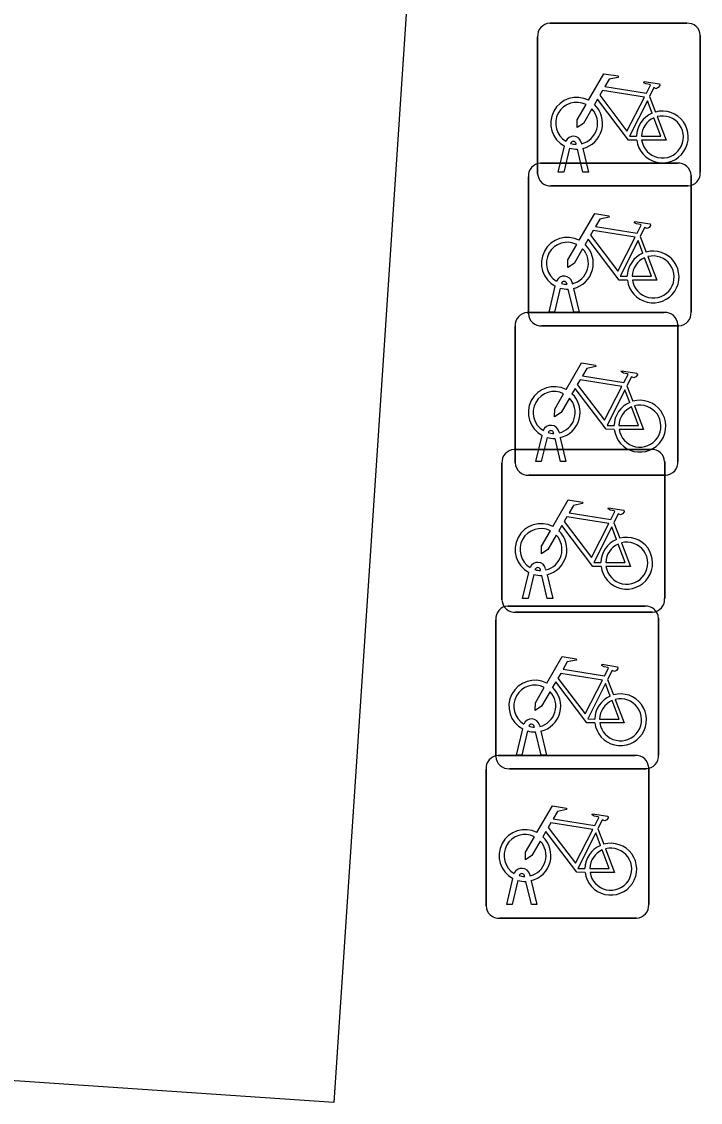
# Model space of a CAD drawing. Extents: x 161848 to 162726, y 385382 to 386521.
# Drawn here: x 162018.35 to 162022.52, y 385619.57 to 385626.21 of the extents above; entities that cross this region are included whole.
import ezdxf

# ---------------------------------------------------------------- set-up
doc = ezdxf.new("R2010")
doc.units = 0
doc.layers.add('IMGEO_Fietsenrek', color=7, linetype='Continuous')
doc.layers.add('IMGEO_Voetpad_open', color=7, linetype='Continuous')

msp = doc.modelspace()

# ---------------------------------------------------------------- linework, layer by layer
at = {"layer": 'IMGEO_Fietsenrek'}
for p, q in [((162021.5919, 385626.1995), (162022.4328, 385626.1995)), ((162022.4328, 385626.1995), (162021.5919, 385626.1995)), ((162021.5175, 385625.2749), (162021.5175, 385626.1158)), ((162021.5175, 385626.1158), (162021.5175, 385625.2749)), ((162022.5165, 385626.1251), (162022.5165, 385625.2842)), ((162022.5165, 385625.2842), (162022.5165, 385626.1251)), ((162022.2042, 385625.7492), (162022.2405, 385625.654)), ((162021.6445, 385625.2843), (162021.6828, 385625.4443)), ((162021.7132, 385625.4321), (162021.6779, 385625.2843)), ((162021.7549, 385625.4559), (162021.7539, 385625.4602)), ((162021.796, 385625.2843), (162021.7621, 385625.426)), ((162021.7856, 385625.4674), (162021.7874, 385625.4595)), ((162021.7944, 385625.4303), (162021.8294, 385625.2843)), ((162021.5349, 385625.3395), (162022.3758, 385625.3395)), ((162022.3758, 385625.3395), (162021.5349, 385625.3395)), ((162021.6779, 385625.2843), (162021.6445, 385625.2843)), ((162021.8294, 385625.2843), (162021.796, 385625.2843)), ((162021.4605, 385624.4149), (162021.4605, 385625.2558)), ((162021.4605, 385625.2558), (162021.4605, 385624.4149)), ((162022.4595, 385625.2651), (162022.4595, 385624.4242)), ((162022.4595, 385624.4242), (162022.4595, 385625.2651)), ((162022.4421, 385625.2005), (162021.6012, 385625.2005)), ((162021.6012, 385625.2005), (162022.4421, 385625.2005)), ((162022.1472, 385624.8892), (162022.1835, 385624.794)), ((162021.5875, 385624.4243), (162021.6258, 385624.5843)), ((162021.6562, 385624.5721), (162021.6209, 385624.4243)), ((162021.6979, 385624.5959), (162021.6969, 385624.6002)), ((162021.739, 385624.4243), (162021.7051, 385624.566)), ((162021.7286, 385624.6074), (162021.7304, 385624.5995)), ((162021.7374, 385624.5703), (162021.7724, 385624.4243)), ((162021.4539, 385624.4225), (162022.2948, 385624.4225)), ((162022.2948, 385624.4225), (162021.4539, 385624.4225)), ((162021.6209, 385624.4243), (162021.5875, 385624.4243)), ((162021.7724, 385624.4243), (162021.739, 385624.4243)), ((162022.3785, 385624.3481), (162022.3785, 385623.5072)), ((162022.3785, 385623.5072), (162022.3785, 385624.3481)), ((162021.3795, 385623.4979), (162021.3795, 385624.3388)), ((162021.3795, 385624.3388), (162021.3795, 385623.4979)), ((162022.3851, 385624.3405), (162021.5442, 385624.3405)), ((162021.5442, 385624.3405), (162022.3851, 385624.3405)), ((162022.0662, 385623.9722), (162022.1025, 385623.877)), ((162021.6169, 385623.6789), (162021.6159, 385623.6832)), ((162021.6476, 385623.6904), (162021.6494, 385623.6825)), ((162021.5065, 385623.5073), (162021.5448, 385623.6673)), ((162021.5752, 385623.6551), (162021.5399, 385623.5073)), ((162021.658, 385623.5073), (162021.6241, 385623.649)), ((162021.6564, 385623.6533), (162021.6914, 385623.5073)), ((162021.3729, 385623.5805), (162022.2138, 385623.5805)), ((162022.2138, 385623.5805), (162021.3729, 385623.5805)), ((162021.2985, 385622.6559), (162021.2985, 385623.4968)), ((162021.2985, 385623.4968), (162021.2985, 385622.6559)), ((162021.5399, 385623.5073), (162021.5065, 385623.5073)), ((162021.6914, 385623.5073), (162021.658, 385623.5073)), ((162022.2975, 385623.5061), (162022.2975, 385622.6652)), ((162022.2975, 385622.6652), (162022.2975, 385623.5061)), ((162022.3041, 385623.4235), (162021.4632, 385623.4235)), ((162021.4632, 385623.4235), (162022.3041, 385623.4235)), ((162021.9852, 385623.1302), (162022.0215, 385623.035)), ((162021.4255, 385622.6653), (162021.4638, 385622.8253)), ((162021.5359, 385622.8369), (162021.5349, 385622.8412)), ((162021.5666, 385622.8484), (162021.5684, 385622.8405)), ((162021.4942, 385622.8131), (162021.4589, 385622.6653)), ((162021.577, 385622.6653), (162021.5431, 385622.807)), ((162021.5754, 385622.8113), (162021.6104, 385622.6653)), ((162021.3349, 385622.6185), (162022.1758, 385622.6185)), ((162022.1758, 385622.6185), (162021.3349, 385622.6185)), ((162021.4589, 385622.6653), (162021.4255, 385622.6653)), ((162021.6104, 385622.6653), (162021.577, 385622.6653)), ((162022.2231, 385622.5815), (162021.3822, 385622.5815)), ((162021.3822, 385622.5815), (162022.2231, 385622.5815)), ((162021.2605, 385621.6939), (162021.2605, 385622.5348)), ((162021.2605, 385622.5348), (162021.2605, 385621.6939)), ((162022.2595, 385622.5441), (162022.2595, 385621.7032)), ((162022.2595, 385621.7032), (162022.2595, 385622.5441)), ((162021.9472, 385622.1682), (162021.9835, 385622.073)), ((162021.5286, 385621.8864), (162021.5304, 385621.8785)), ((162021.3875, 385621.7033), (162021.4258, 385621.8633)), ((162021.4562, 385621.8511), (162021.4209, 385621.7033)), ((162021.4979, 385621.8749), (162021.4969, 385621.8792)), ((162021.539, 385621.7033), (162021.5051, 385621.845)), ((162021.5374, 385621.8493), (162021.5724, 385621.7033)), ((162021.2749, 385621.7005), (162022.1158, 385621.7005)), ((162022.1158, 385621.7005), (162021.2749, 385621.7005)), ((162021.4209, 385621.7033), (162021.3875, 385621.7033)), ((162021.5724, 385621.7033), (162021.539, 385621.7033)), ((162022.1851, 385621.6195), (162021.3442, 385621.6195)), ((162021.3442, 385621.6195), (162022.1851, 385621.6195)), ((162022.1995, 385621.6261), (162022.1995, 385620.7852)), ((162022.1995, 385620.7852), (162022.1995, 385621.6261)), ((162021.2005, 385620.7759), (162021.2005, 385621.6168)), ((162021.2005, 385621.6168), (162021.2005, 385620.7759)), ((162021.8872, 385621.2502), (162021.9235, 385621.155)), ((162021.4379, 385620.9569), (162021.4369, 385620.9612)), ((162021.4686, 385620.9684), (162021.4704, 385620.9605)), ((162021.3275, 385620.7853), (162021.3658, 385620.9453)), ((162021.3962, 385620.9331), (162021.3609, 385620.7853)), ((162021.479, 385620.7853), (162021.4451, 385620.927)), ((162021.4774, 385620.9313), (162021.5124, 385620.7853)), ((162021.3609, 385620.7853), (162021.3275, 385620.7853)), ((162021.5124, 385620.7853), (162021.479, 385620.7853)), ((162022.1251, 385620.7015), (162021.2842, 385620.7015)), ((162021.2842, 385620.7015), (162022.1251, 385620.7015))]:
    msp.add_line(p, q, dxfattribs=at)
for points in [[(162021.8301, 385625.7262), (162021.9248, 385625.8897), (162022.011, 385625.8759), (162022.0127, 385625.8672), (162021.9566, 385625.8563), (162021.9304, 385625.811), (162022.1856, 385625.7702)], [(162022.1856, 385625.7702), (162022.2106, 385625.819), (162022.2055, 385625.823), (162022.1823, 385625.8267), (162022.1696, 385625.8342), (162022.1686, 385625.8373), (162022.1708, 385625.8419), (162022.2656, 385625.8268), (162022.2679, 385625.8165), (162022.2585, 385625.8041), (162022.2461, 385625.7977), (162022.2316, 385625.8039), (162022.2042, 385625.7492)], [(162022.1727, 385625.745), (162021.9159, 385625.786), (162021.8992, 385625.7572), (162022.0662, 385625.5369), (162022.1727, 385625.745)], [(162021.8508, 385625.6737), (162021.7992, 385625.5845), (162021.7593, 385625.5585), (162021.7605, 385625.606), (162021.815, 385625.7002)], [(162022.1258, 385625.4815), (162022.0761, 385625.4816), (162021.8854, 385625.7333), (162021.8664, 385625.7005)], [(162022.2207, 385625.647), (162022.1914, 385625.7238), (162022.082, 385625.5057), (162022.1247, 385625.5056)], [(162022.1547, 385625.5055), (162022.2746, 385625.5053), (162022.2314, 385625.6189)], [(162022.2512, 385625.6258), (162022.3062, 385625.4812), (162022.1561, 385625.4815)], [(162021.7731, 385624.8662), (162021.8678, 385625.0297), (162021.954, 385625.0159), (162021.9557, 385625.0072), (162021.8996, 385624.9963), (162021.8734, 385624.951), (162022.1286, 385624.9102)], [(162022.1286, 385624.9102), (162022.1536, 385624.959), (162022.1485, 385624.963), (162022.1253, 385624.9667), (162022.1126, 385624.9742), (162022.1116, 385624.9773), (162022.1138, 385624.9819), (162022.2086, 385624.9668), (162022.2109, 385624.9565), (162022.2015, 385624.9441), (162022.1891, 385624.9377), (162022.1746, 385624.9439), (162022.1472, 385624.8892)], [(162022.0688, 385624.6215), (162022.0191, 385624.6216), (162021.8284, 385624.8733), (162021.8094, 385624.8405)], [(162022.1157, 385624.885), (162021.8589, 385624.926), (162021.8422, 385624.8972), (162022.0092, 385624.6769), (162022.1157, 385624.885)], [(162021.7938, 385624.8137), (162021.7422, 385624.7245), (162021.7023, 385624.6985), (162021.7035, 385624.746), (162021.758, 385624.8402)], [(162022.1637, 385624.787), (162022.1344, 385624.8638), (162022.025, 385624.6457), (162022.0677, 385624.6456)], [(162022.0977, 385624.6455), (162022.2176, 385624.6453), (162022.1744, 385624.7589)], [(162022.1942, 385624.7658), (162022.2492, 385624.6212), (162022.0991, 385624.6215)], [(162021.6921, 385623.9492), (162021.7868, 385624.1127), (162021.873, 385624.0989), (162021.8747, 385624.0902), (162021.8186, 385624.0793), (162021.7924, 385624.034), (162022.0476, 385623.9932)], [(162022.0476, 385623.9932), (162022.0726, 385624.042), (162022.0675, 385624.046), (162022.0443, 385624.0497), (162022.0316, 385624.0572), (162022.0306, 385624.0603), (162022.0328, 385624.0649), (162022.1276, 385624.0498), (162022.1299, 385624.0395), (162022.1205, 385624.0271), (162022.1081, 385624.0207), (162022.0936, 385624.0269), (162022.0662, 385623.9722)], [(162021.9878, 385623.7045), (162021.9381, 385623.7046), (162021.7474, 385623.9563), (162021.7284, 385623.9235)], [(162022.0347, 385623.968), (162021.7779, 385624.009), (162021.7612, 385623.9802), (162021.9282, 385623.7599), (162022.0347, 385623.968)], [(162022.0827, 385623.87), (162022.0534, 385623.9468), (162021.944, 385623.7287), (162021.9867, 385623.7286)], [(162021.7128, 385623.8967), (162021.6612, 385623.8075), (162021.6213, 385623.7815), (162021.6225, 385623.829), (162021.677, 385623.9232)], [(162022.0167, 385623.7285), (162022.1366, 385623.7283), (162022.0934, 385623.8419)], [(162022.1132, 385623.8488), (162022.1682, 385623.7042), (162022.0181, 385623.7045)], [(162021.6111, 385623.1072), (162021.7058, 385623.2707), (162021.792, 385623.2569), (162021.7937, 385623.2482), (162021.7376, 385623.2373), (162021.7114, 385623.192), (162021.9666, 385623.1512)], [(162021.9666, 385623.1512), (162021.9916, 385623.2), (162021.9865, 385623.204), (162021.9633, 385623.2077), (162021.9506, 385623.2152), (162021.9496, 385623.2183), (162021.9518, 385623.2229), (162022.0466, 385623.2078), (162022.0489, 385623.1975), (162022.0395, 385623.1851), (162022.0271, 385623.1787), (162022.0126, 385623.1849), (162021.9852, 385623.1302)], [(162021.9537, 385623.126), (162021.6969, 385623.167), (162021.6802, 385623.1382), (162021.8472, 385622.9179), (162021.9537, 385623.126)], [(162021.6318, 385623.0547), (162021.5802, 385622.9655), (162021.5403, 385622.9395), (162021.5415, 385622.987), (162021.596, 385623.0812)], [(162021.9068, 385622.8625), (162021.8571, 385622.8626), (162021.6664, 385623.1143), (162021.6474, 385623.0815)], [(162022.0017, 385623.028), (162021.9724, 385623.1048), (162021.863, 385622.8867), (162021.9057, 385622.8866)], [(162021.9357, 385622.8865), (162022.0556, 385622.8863), (162022.0124, 385622.9999)], [(162022.0322, 385623.0068), (162022.0872, 385622.8622), (162021.9371, 385622.8625)], [(162021.5731, 385622.1452), (162021.6678, 385622.3087), (162021.754, 385622.2949), (162021.7557, 385622.2862), (162021.6996, 385622.2753), (162021.6734, 385622.23), (162021.9286, 385622.1892)], [(162021.9286, 385622.1892), (162021.9536, 385622.238), (162021.9485, 385622.242), (162021.9253, 385622.2457), (162021.9126, 385622.2532), (162021.9116, 385622.2563), (162021.9138, 385622.2609), (162022.0086, 385622.2458), (162022.0109, 385622.2355), (162022.0015, 385622.2231), (162021.9891, 385622.2167), (162021.9746, 385622.2229), (162021.9472, 385622.1682)], [(162021.8688, 385621.9005), (162021.8191, 385621.9006), (162021.6284, 385622.1523), (162021.6094, 385622.1195)], [(162021.9157, 385622.164), (162021.6589, 385622.205), (162021.6422, 385622.1762), (162021.8092, 385621.9559), (162021.9157, 385622.164)], [(162021.5938, 385622.0927), (162021.5422, 385622.0035), (162021.5023, 385621.9775), (162021.5035, 385622.025), (162021.558, 385622.1192)], [(162021.9637, 385622.066), (162021.9344, 385622.1428), (162021.825, 385621.9247), (162021.8677, 385621.9246)], [(162021.8977, 385621.9245), (162022.0176, 385621.9243), (162021.9744, 385622.0379)], [(162021.9942, 385622.0448), (162022.0492, 385621.9002), (162021.8991, 385621.9005)], [(162021.5131, 385621.2272), (162021.6078, 385621.3907), (162021.694, 385621.3769), (162021.6957, 385621.3682), (162021.6396, 385621.3573), (162021.6134, 385621.312), (162021.8686, 385621.2712)], [(162021.8686, 385621.2712), (162021.8936, 385621.32), (162021.8885, 385621.324), (162021.8653, 385621.3277), (162021.8526, 385621.3352), (162021.8516, 385621.3383), (162021.8538, 385621.3429), (162021.9486, 385621.3278), (162021.9509, 385621.3175), (162021.9415, 385621.3051), (162021.9291, 385621.2987), (162021.9146, 385621.3049), (162021.8872, 385621.2502)], [(162021.8088, 385620.9825), (162021.7591, 385620.9826), (162021.5684, 385621.2343), (162021.5494, 385621.2015)], [(162021.8557, 385621.246), (162021.5989, 385621.287), (162021.5822, 385621.2582), (162021.7492, 385621.0379), (162021.8557, 385621.246)], [(162021.9037, 385621.148), (162021.8744, 385621.2248), (162021.765, 385621.0067), (162021.8077, 385621.0066)], [(162021.5338, 385621.1747), (162021.4822, 385621.0855), (162021.4423, 385621.0595), (162021.4435, 385621.107), (162021.498, 385621.2012)], [(162021.8377, 385621.0065), (162021.9576, 385621.0063), (162021.9144, 385621.1199)], [(162021.9342, 385621.1268), (162021.9892, 385620.9822), (162021.8391, 385620.9825)]]:
    msp.add_lwpolyline(points, dxfattribs=at)
for centre, radius, start, end in [((162021.5952, 385626.1216), 0.0779, 92.4484, 184.28452), ((162021.5952, 385626.1216), 0.0779, 92.4484, 184.28452), ((162022.4386, 385626.1218), 0.0779, 2.4484, 94.28452), ((162022.4386, 385626.1218), 0.0779, 2.4484, 94.28452), ((162021.7571, 385625.5849), 0.159, 62.67661, 242.13685), ((162021.7571, 385625.5849), 0.129, 63.31916, 238.90302), ((162021.7571, 385625.5849), 0.129, 283.60429, 43.43025), ((162021.7571, 385625.5849), 0.159, 283.5766, 46.60424), ((162022.2837, 385625.5009), 0.159, 113.3408, 178.32165), ((162022.2837, 385625.5009), 0.159, 187.0065, 105.77075), ((162022.2837, 385625.5009), 0.129, 113.92302, 177.95563), ((162022.2837, 385625.5009), 0.129, 188.67146, 104.58832), ((162021.7369, 385625.4563), 0.0499, 12.8025, 158.69338), ((162021.7369, 385625.4563), 0.0174, 12.8025, 163.45023), ((162021.7571, 385625.5849), 0.159, 253.99666, 271.78671), ((162021.7571, 385625.5849), 0.129, 253.41502, 269.02044), ((162021.5382, 385625.2616), 0.0779, 92.4484, 184.28452), ((162021.5382, 385625.2616), 0.0779, 92.4484, 184.28452), ((162022.3816, 385625.2618), 0.0779, 2.4484, 94.28452), ((162022.3816, 385625.2618), 0.0779, 2.4484, 94.28452), ((162021.5954, 385625.2782), 0.0779, 182.4484, 274.28452), ((162021.5954, 385625.2782), 0.0779, 182.4484, 274.28452), ((162022.4388, 385625.2784), 0.0779, 272.4484, 4.28452), ((162022.4388, 385625.2784), 0.0779, 272.4484, 4.28452), ((162021.7001, 385624.7249), 0.159, 62.67661, 242.13685), ((162021.7001, 385624.7249), 0.129, 63.31916, 238.90302), ((162021.7001, 385624.7249), 0.129, 283.60429, 43.43025), ((162021.7001, 385624.7249), 0.159, 283.5766, 46.60424), ((162022.2267, 385624.6409), 0.159, 113.3408, 178.32165), ((162022.2267, 385624.6409), 0.159, 187.0065, 105.77075), ((162022.2267, 385624.6409), 0.129, 113.92302, 177.95563), ((162022.2267, 385624.6409), 0.129, 188.67146, 104.58832), ((162021.6799, 385624.5963), 0.0499, 12.8025, 158.69338), ((162021.6799, 385624.5963), 0.0174, 12.8025, 163.45023), ((162021.7001, 385624.7249), 0.159, 253.99666, 271.78671), ((162021.7001, 385624.7249), 0.129, 253.41502, 269.02044), ((162021.4572, 385624.3446), 0.0779, 92.4484, 184.28452), ((162021.4572, 385624.3446), 0.0779, 92.4484, 184.28452), ((162021.5384, 385624.4182), 0.0779, 182.4484, 274.28452), ((162021.5384, 385624.4182), 0.0779, 182.4484, 274.28452), ((162022.3006, 385624.3448), 0.0779, 2.4484, 94.28452), ((162022.3006, 385624.3448), 0.0779, 2.4484, 94.28452), ((162022.3818, 385624.4184), 0.0779, 272.4484, 4.28452), ((162022.3818, 385624.4184), 0.0779, 272.4484, 4.28452), ((162021.6191, 385623.8079), 0.159, 62.67661, 242.13685), ((162021.6191, 385623.8079), 0.129, 63.31916, 238.90302), ((162021.6191, 385623.8079), 0.129, 283.60429, 43.43025), ((162021.6191, 385623.8079), 0.159, 283.5766, 46.60424), ((162022.1457, 385623.7239), 0.159, 187.0065, 105.77075), ((162022.1457, 385623.7239), 0.159, 113.3408, 178.32165), ((162022.1457, 385623.7239), 0.129, 113.92302, 177.95563), ((162022.1457, 385623.7239), 0.129, 188.67146, 104.58832), ((162021.5989, 385623.6793), 0.0499, 12.8025, 158.69338), ((162021.5989, 385623.6793), 0.0174, 12.8025, 163.45023), ((162021.6191, 385623.8079), 0.129, 253.41502, 269.02044), ((162021.6191, 385623.8079), 0.159, 253.99666, 271.78671), ((162021.3762, 385623.5026), 0.0779, 92.4484, 184.28452), ((162021.3762, 385623.5026), 0.0779, 92.4484, 184.28452), ((162022.2196, 385623.5028), 0.0779, 2.4484, 94.28452), ((162022.2196, 385623.5028), 0.0779, 2.4484, 94.28452), ((162021.4574, 385623.5012), 0.0779, 182.4484, 274.28452), ((162021.4574, 385623.5012), 0.0779, 182.4484, 274.28452), ((162022.3008, 385623.5014), 0.0779, 272.4484, 4.28452), ((162022.3008, 385623.5014), 0.0779, 272.4484, 4.28452), ((162021.5381, 385622.9659), 0.159, 62.67661, 242.13685), ((162021.5381, 385622.9659), 0.129, 63.31916, 238.90302), ((162021.5381, 385622.9659), 0.159, 283.5766, 46.60424), ((162021.5381, 385622.9659), 0.129, 283.60429, 43.43025), ((162022.0647, 385622.8819), 0.159, 113.3408, 178.32165), ((162022.0647, 385622.8819), 0.159, 187.0065, 105.77075), ((162022.0647, 385622.8819), 0.129, 113.92302, 177.95563), ((162022.0647, 385622.8819), 0.129, 188.67146, 104.58832), ((162021.5179, 385622.8373), 0.0499, 12.8025, 158.69338), ((162021.5179, 385622.8373), 0.0174, 12.8025, 163.45023), ((162021.5381, 385622.9659), 0.129, 253.41502, 269.02044), ((162021.5381, 385622.9659), 0.159, 253.99666, 271.78671), ((162021.3382, 385622.5406), 0.0779, 92.4484, 184.28452), ((162021.3382, 385622.5406), 0.0779, 92.4484, 184.28452), ((162021.3764, 385622.6592), 0.0779, 182.4484, 274.28452), ((162021.3764, 385622.6592), 0.0779, 182.4484, 274.28452), ((162022.1816, 385622.5408), 0.0779, 2.4484, 94.28452), ((162022.1816, 385622.5408), 0.0779, 2.4484, 94.28452), ((162022.2198, 385622.6594), 0.0779, 272.4484, 4.28452), ((162022.2198, 385622.6594), 0.0779, 272.4484, 4.28452), ((162021.5001, 385622.0039), 0.159, 62.67661, 242.13685), ((162021.5001, 385622.0039), 0.129, 63.31916, 238.90302), ((162021.5001, 385622.0039), 0.129, 283.60429, 43.43025), ((162021.5001, 385622.0039), 0.159, 283.5766, 46.60424), ((162022.0267, 385621.9199), 0.159, 113.3408, 178.32165), ((162022.0267, 385621.9199), 0.159, 187.0065, 105.77075), ((162022.0267, 385621.9199), 0.129, 113.92302, 177.95563), ((162022.0267, 385621.9199), 0.129, 188.67146, 104.58832), ((162021.4799, 385621.8753), 0.0499, 12.8025, 158.69338), ((162021.4799, 385621.8753), 0.0174, 12.8025, 163.45023), ((162021.5001, 385622.0039), 0.159, 253.99666, 271.78671), ((162021.5001, 385622.0039), 0.129, 253.41502, 269.02044), ((162021.2782, 385621.6226), 0.0779, 92.4484, 184.28452), ((162021.2782, 385621.6226), 0.0779, 92.4484, 184.28452), ((162021.3384, 385621.6972), 0.0779, 182.4484, 274.28452), ((162021.3384, 385621.6972), 0.0779, 182.4484, 274.28452), ((162022.1216, 385621.6228), 0.0779, 2.4484, 94.28452), ((162022.1216, 385621.6228), 0.0779, 2.4484, 94.28452), ((162022.1818, 385621.6974), 0.0779, 272.4484, 4.28452), ((162022.1818, 385621.6974), 0.0779, 272.4484, 4.28452), ((162021.4401, 385621.0859), 0.159, 62.67661, 242.13685), ((162021.4401, 385621.0859), 0.129, 63.31916, 238.90302), ((162021.4401, 385621.0859), 0.129, 283.60429, 43.43025), ((162021.4401, 385621.0859), 0.159, 283.5766, 46.60424), ((162021.9667, 385621.0019), 0.159, 187.0065, 105.77075), ((162021.9667, 385621.0019), 0.159, 113.3408, 178.32165), ((162021.9667, 385621.0019), 0.129, 113.92302, 177.95563), ((162021.9667, 385621.0019), 0.129, 188.67146, 104.58832), ((162021.4199, 385620.9573), 0.0499, 12.8025, 158.69338), ((162021.4199, 385620.9573), 0.0174, 12.8025, 163.45023), ((162021.4401, 385621.0859), 0.129, 253.41502, 269.02044), ((162021.4401, 385621.0859), 0.159, 253.99666, 271.78671), ((162021.2784, 385620.7792), 0.0779, 182.4484, 274.28452), ((162021.2784, 385620.7792), 0.0779, 182.4484, 274.28452), ((162022.1218, 385620.7794), 0.0779, 272.4484, 4.28452), ((162022.1218, 385620.7794), 0.0779, 272.4484, 4.28452)]:
    msp.add_arc(centre, radius, start, end, dxfattribs=at)
at = {"layer": 'IMGEO_Voetpad_open'}
msp.add_lwpolyline([(162017.093, 385631.914), (162021.069, 385631.652), (162020.267, 385619.569), (162016.256, 385619.841)], dxfattribs=at)

doc.saveas('drawing.dxf')
